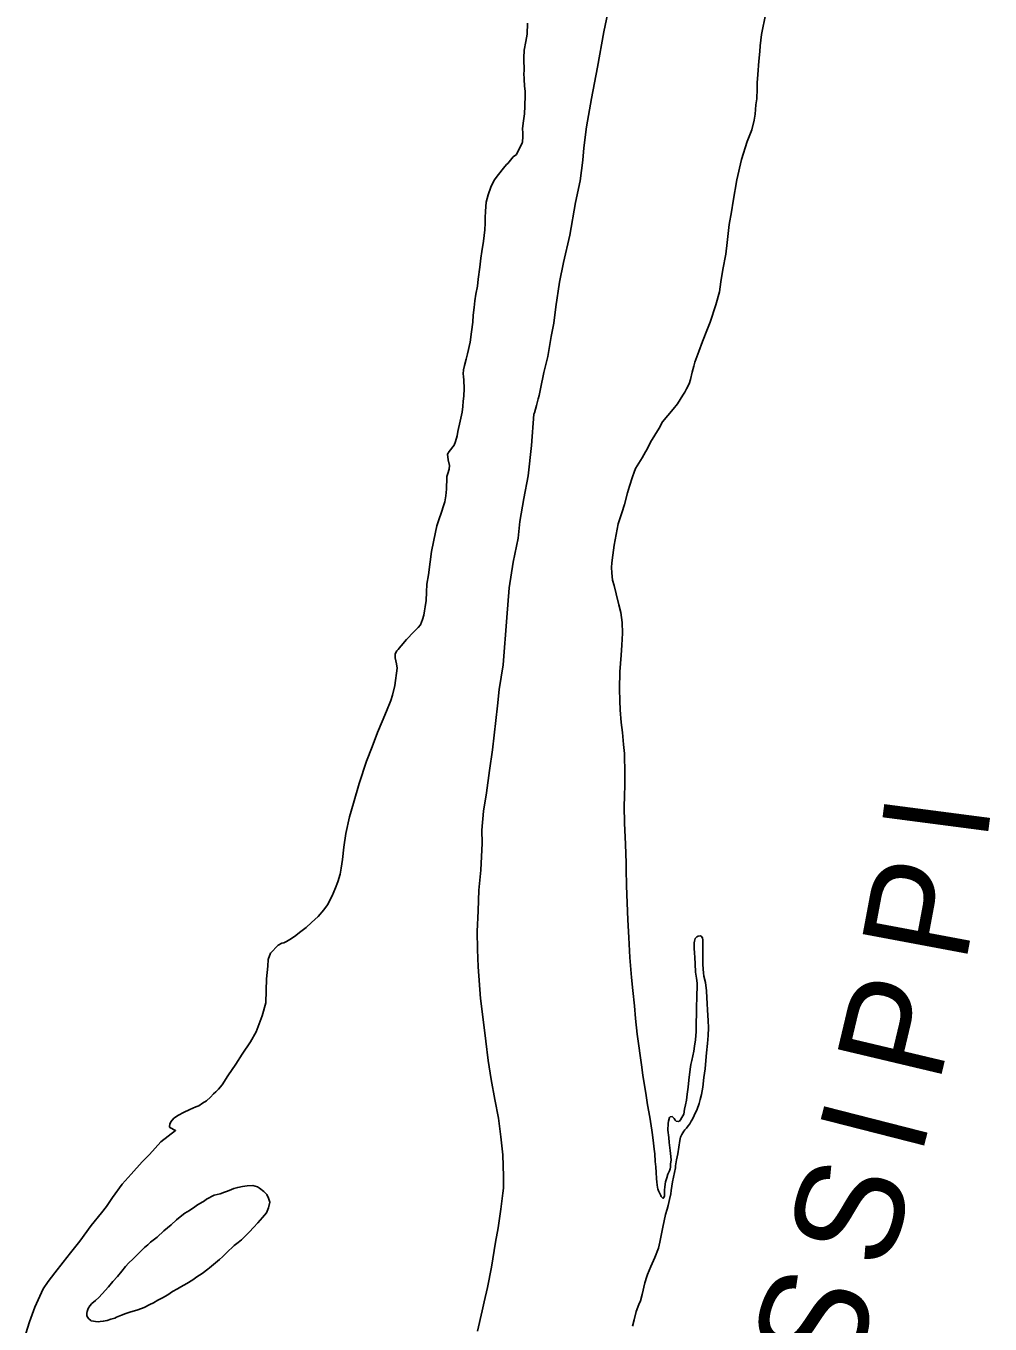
# Model space of a CAD drawing. Extents: x -939622 to -934222, y 1383701 to 1385301.
# Drawn here: x -935805.14 to -935787.97, y 1383883.08 to 1383906.21 of the extents above; entities that cross this region are included whole.
import ezdxf

# ---------------------------------------------------------------- set-up
doc = ezdxf.new("R2010")
doc.units = 0
doc.layers.add('Level 3', color=7, linetype='Continuous')
doc.layers.add('Level 9', color=7, linetype='Continuous')

msp = doc.modelspace()

# ---------------------------------------------------------------- linework, layer by layer
at = {"layer": 'Level 3'}
for points in [[(-935794.725, 1383906.673), (-935794.847, 1383906.112), (-935794.96, 1383905.481), (-935795.067, 1383904.92), (-935795.156, 1383904.414), (-935795.201, 1383904.042), (-935795.223, 1383903.821), (-935795.271, 1383903.455), (-935795.352, 1383903.067), (-935795.453, 1383902.485), (-935795.563, 1383902.002), (-935795.636, 1383901.65), (-935795.7, 1383901.208), (-935795.74, 1383900.917), (-935795.784, 1383900.681), (-935795.846, 1383900.323), (-935795.913, 1383900.041), (-935795.973, 1383899.746), (-935795.999, 1383899.628), (-935796.014, 1383899.57), (-935796.046, 1383899.449), (-935796.083, 1383899.321), (-935796.091, 1383899.299)], [(-935796.091, 1383899.299), (-935796.136, 1383898.74), (-935796.192, 1383898.199), (-935796.27, 1383897.793), (-935796.342, 1383897.385), (-935796.372, 1383897.086), (-935796.459, 1383896.659), (-935796.535, 1383896.202), (-935796.576, 1383895.671), (-935796.639, 1383894.829), (-935796.713, 1383894.388), (-935796.74, 1383894.098), (-935796.831, 1383893.316), (-935796.883, 1383892.944), (-935796.934, 1383892.551), (-935796.988, 1383892.224), (-935797.017, 1383891.883), (-935797.016, 1383891.651), (-935797.037, 1383891.169), (-935797.072, 1383890.813), (-935797.088, 1383890.448), (-935797.101, 1383890.08), (-935797.095, 1383889.755), (-935797.086, 1383889.449), (-935797.042, 1383888.884), (-935796.995, 1383888.509), (-935796.951, 1383888.125), (-935796.908, 1383887.777), (-935796.856, 1383887.438), (-935796.791, 1383887.085), (-935796.725, 1383886.75), (-935796.679, 1383886.417), (-935796.646, 1383886.099), (-935796.631, 1383885.714), (-935796.634, 1383885.506), (-935796.646, 1383885.415), (-935796.683, 1383885.128), (-935796.73, 1383884.796), (-935796.777, 1383884.544), (-935796.847, 1383884.094), (-935796.921, 1383883.733), (-935796.976, 1383883.479), (-935797.013, 1383883.315), (-935797.096, 1383882.958)]]:
    msp.add_lwpolyline(points, dxfattribs=at)
at = {"layer": 'Level 9'}
for points in [[(-935791.963, 1383906.442), (-935792.035, 1383906.06), (-935792.063, 1383905.863), (-935792.068, 1383905.761), (-935792.088, 1383905.589), (-935792.1, 1383905.35), (-935792.112, 1383905.199), (-935792.114, 1383905.091), (-935792.119, 1383904.913), (-935792.136, 1383904.807), (-935792.153, 1383904.644), (-935792.167, 1383904.535), (-935792.212, 1383904.365), (-935792.294, 1383904.157), (-935792.392, 1383903.834), (-935792.477, 1383903.472), (-935792.543, 1383903.09), (-935792.572, 1383902.903), (-935792.611, 1383902.678), (-935792.647, 1383902.358), (-935792.671, 1383902.146), (-935792.724, 1383901.876), (-935792.76, 1383901.652), (-935792.783, 1383901.477), (-935792.852, 1383901.245), (-935792.952, 1383900.937), (-935792.998, 1383900.815), (-935793.088, 1383900.589), (-935793.153, 1383900.412), (-935793.224, 1383900.222), (-935793.245, 1383900.149), (-935793.271, 1383900.043), (-935793.305, 1383899.912), (-935793.329, 1383899.836), (-935793.374, 1383899.747), (-935793.401, 1383899.689), (-935793.438, 1383899.633), (-935793.534, 1383899.479), (-935793.609, 1383899.385)], [(-935796.208, 1383906.266), (-935796.213, 1383906.07), (-935796.234, 1383905.936), (-935796.267, 1383905.782), (-935796.274, 1383905.649), (-935796.267, 1383905.402), (-935796.27, 1383905.378), (-935796.268, 1383905.261), (-935796.257, 1383905.147), (-935796.25, 1383905.045), (-935796.248, 1383904.982), (-935796.255, 1383904.783), (-935796.262, 1383904.647), (-935796.278, 1383904.526), (-935796.294, 1383904.387), (-935796.291, 1383904.306), (-935796.291, 1383904.246), (-935796.296, 1383904.146), (-935796.299, 1383904.131), (-935796.405, 1383903.925), (-935796.46, 1383903.881), (-935796.555, 1383903.766), (-935796.578, 1383903.744), (-935796.636, 1383903.678), (-935796.721, 1383903.566), (-935796.799, 1383903.467), (-935796.857, 1383903.341), (-935796.908, 1383903.204), (-935796.942, 1383903.076), (-935796.957, 1383902.913), (-935796.958, 1383902.796), (-935796.958, 1383902.699), (-935796.965, 1383902.582), (-935796.993, 1383902.379), (-935797.019, 1383902.194), (-935797.038, 1383902.076), (-935797.056, 1383901.916), (-935797.084, 1383901.701), (-935797.1, 1383901.58), (-935797.124, 1383901.435), (-935797.144, 1383901.313), (-935797.157, 1383901.199), (-935797.173, 1383901.062), (-935797.183, 1383900.933), (-935797.206, 1383900.763), (-935797.229, 1383900.582), (-935797.275, 1383900.369), (-935797.298, 1383900.278), (-935797.33, 1383900.165), (-935797.348, 1383900.086), (-935797.354, 1383900.017), (-935797.349, 1383899.966), (-935797.341, 1383899.9), (-935797.335, 1383899.756), (-935797.342, 1383899.62), (-935797.35, 1383899.526), (-935797.361, 1383899.433), (-935797.372, 1383899.333), (-935797.392, 1383899.224), (-935797.408, 1383899.169)], [(-935793.609, 1383899.385), (-935793.799, 1383899.16), (-935793.859, 1383899.044), (-935794.013, 1383898.799), (-935794.072, 1383898.67), (-935794.107, 1383898.627), (-935794.164, 1383898.52), (-935794.281, 1383898.33), (-935794.306, 1383898.26), (-935794.337, 1383898.178), (-935794.392, 1383898.014), (-935794.424, 1383897.893), (-935794.478, 1383897.689), (-935794.528, 1383897.54), (-935794.591, 1383897.343), (-935794.661, 1383896.964), (-935794.685, 1383896.783), (-935794.705, 1383896.65), (-935794.712, 1383896.563), (-935794.706, 1383896.466), (-935794.69, 1383896.337), (-935794.663, 1383896.242), (-935794.626, 1383896.095), (-935794.581, 1383895.901), (-935794.544, 1383895.761), (-935794.518, 1383895.581), (-935794.515, 1383895.391), (-935794.527, 1383895.18), (-935794.54, 1383895.002), (-935794.561, 1383894.703), (-935794.567, 1383894.402), (-935794.564, 1383894.186), (-935794.556, 1383894.026), (-935794.535, 1383893.804), (-935794.514, 1383893.624), (-935794.496, 1383893.411), (-935794.479, 1383893.249), (-935794.476, 1383893.131), (-935794.475, 1383892.999), (-935794.472, 1383892.698), (-935794.478, 1383892.484), (-935794.482, 1383892.312), (-935794.479, 1383892.008), (-935794.465, 1383891.759), (-935794.459, 1383891.633), (-935794.449, 1383891.293), (-935794.446, 1383891.187), (-935794.44, 1383890.89), (-935794.416, 1383890.288), (-935794.401, 1383889.969), (-935794.381, 1383889.612), (-935794.353, 1383889.26), (-935794.328, 1383889.026), (-935794.302, 1383888.75), (-935794.28, 1383888.525), (-935794.251, 1383888.249), (-935794.171, 1383887.661), (-935794.152, 1383887.511), (-935794.123, 1383887.34), (-935794.093, 1383887.155), (-935794.067, 1383886.987), (-935794.028, 1383886.768), (-935793.994, 1383886.54), (-935793.98, 1383886.456), (-935793.96, 1383886.303), (-935793.948, 1383886.201), (-935793.94, 1383886.117), (-935793.93, 1383885.976), (-935793.921, 1383885.883), (-935793.915, 1383885.781), (-935793.906, 1383885.676), (-935793.901, 1383885.613), (-935793.889, 1383885.517), (-935793.883, 1383885.493), (-935793.872, 1383885.454), (-935793.853, 1383885.422), (-935793.844, 1383885.395), (-935793.831, 1383885.371), (-935793.825, 1383885.356), (-935793.809, 1383885.339), (-935793.803, 1383885.33), (-935793.791, 1383885.321), (-935793.782, 1383885.33), (-935793.768, 1383885.361), (-935793.766, 1383885.397), (-935793.765, 1383885.469), (-935793.761, 1383885.527), (-935793.748, 1383885.614), (-935793.726, 1383885.69), (-935793.704, 1383885.751), (-935793.679, 1383885.812), (-935793.665, 1383885.851), (-935793.657, 1383885.879), (-935793.656, 1383885.936), (-935793.649, 1383886.005), (-935793.654, 1383886.069), (-935793.663, 1383886.177), (-935793.682, 1383886.315), (-935793.691, 1383886.405), (-935793.707, 1383886.54), (-935793.701, 1383886.654)], [(-935797.408, 1383899.169), (-935797.447, 1383898.987), (-935797.457, 1383898.909), (-935797.487, 1383898.812), (-935797.512, 1383898.745), (-935797.602, 1383898.631), (-935797.63, 1383898.582), (-935797.621, 1383898.48), (-935797.597, 1383898.381), (-935797.601, 1383898.318), (-935797.626, 1383898.242), (-935797.642, 1383898.187), (-935797.646, 1383898.118), (-935797.649, 1383898.009), (-935797.651, 1383897.961), (-935797.662, 1383897.843), (-935797.68, 1383897.734), (-935797.702, 1383897.664), (-935797.741, 1383897.552), (-935797.788, 1383897.415), (-935797.823, 1383897.309), (-935797.847, 1383897.194), (-935797.918, 1383896.848), (-935797.942, 1383896.667), (-935797.972, 1383896.434), (-935797.997, 1383896.265), (-935798.004, 1383896.123), (-935798.012, 1383895.978), (-935798.03, 1383895.861), (-935798.04, 1383895.794), (-935798.055, 1383895.715), (-935798.077, 1383895.636), (-935798.113, 1383895.545), (-935798.154, 1383895.493), (-935798.232, 1383895.415), (-935798.363, 1383895.279), (-935798.459, 1383895.168), (-935798.465, 1383895.164), (-935798.488, 1383895.134), (-935798.511, 1383895.103), (-935798.537, 1383895.078), (-935798.562, 1383895.026), (-935798.563, 1383894.954), (-935798.539, 1383894.846), (-935798.531, 1383894.771), (-935798.567, 1383894.463), (-935798.613, 1383894.29), (-935798.64, 1383894.196), (-935798.718, 1383894.004), (-935798.797, 1383893.818), (-935798.878, 1383893.626), (-935798.975, 1383893.367), (-935799.073, 1383893.112), (-935799.208, 1383892.713), (-935799.305, 1383892.367), (-935799.376, 1383892.118), (-935799.442, 1383891.821), (-935799.477, 1383891.582), (-935799.504, 1383891.359), (-935799.523, 1383891.208), (-935799.541, 1383891.102), (-935799.588, 1383890.965), (-935799.627, 1383890.853), (-935799.685, 1383890.715), (-935799.768, 1383890.553), (-935799.834, 1383890.461), (-935799.938, 1383890.347), (-935800.055, 1383890.235), (-935800.151, 1383890.151), (-935800.245, 1383890.076), (-935800.359, 1383889.991), (-935800.442, 1383889.935), (-935800.5, 1383889.897), (-935800.545, 1383889.877), (-935800.581, 1383889.867), (-935800.646, 1383889.835), (-935800.785, 1383889.69), (-935800.824, 1383889.577), (-935800.835, 1383889.457), (-935800.859, 1383889.236), (-935800.861, 1383889.025), (-935800.87, 1383888.805), (-935800.935, 1383888.575), (-935801.041, 1383888.291), (-935801.143, 1383888.111), (-935801.287, 1383887.893), (-935801.401, 1383887.712), (-935801.542, 1383887.503), (-935801.645, 1383887.347), (-935801.712, 1383887.266), (-935801.761, 1383887.223), (-935801.802, 1383887.182), (-935801.852, 1383887.127), (-935801.925, 1383887.061), (-935801.995, 1383887.017), (-935802.063, 1383886.973), (-935802.113, 1383886.954), (-935802.22, 1383886.908), (-935802.332, 1383886.854), (-935802.426, 1383886.803), (-935802.506, 1383886.752)], [(-935793.701, 1383886.654), (-935793.693, 1383886.697), (-935793.677, 1383886.766), (-935793.663, 1383886.776), (-935793.627, 1383886.78), (-935793.593, 1383886.745), (-935793.577, 1383886.718), (-935793.555, 1383886.698), (-935793.522, 1383886.69), (-935793.501, 1383886.696), (-935793.484, 1383886.715), (-935793.481, 1383886.724), (-935793.458, 1383886.764), (-935793.421, 1383886.825), (-935793.409, 1383886.913), (-935793.39, 1383886.988), (-935793.375, 1383887.073), (-935793.36, 1383887.179), (-935793.345, 1383887.306), (-935793.334, 1383887.43), (-935793.31, 1383887.623), (-935793.297, 1383887.705), (-935793.281, 1383887.777), (-935793.263, 1383887.859), (-935793.244, 1383887.944), (-935793.229, 1383888.035), (-935793.211, 1383888.15), (-935793.204, 1383888.297), (-935793.202, 1383888.436), (-935793.198, 1383888.623), (-935793.193, 1383888.752), (-935793.191, 1383888.885), (-935793.188, 1383888.975), (-935793.184, 1383889.06), (-935793.184, 1383889.156), (-935793.196, 1383889.243), (-935793.211, 1383889.354), (-935793.218, 1383889.501), (-935793.225, 1383889.615), (-935793.233, 1383889.697), (-935793.238, 1383889.775), (-935793.24, 1383889.823), (-935793.238, 1383889.877), (-935793.23, 1383889.907), (-935793.217, 1383889.953), (-935793.211, 1383889.959), (-935793.187, 1383889.981), (-935793.164, 1383889.997), (-935793.128, 1383889.998), (-935793.113, 1383889.992), (-935793.091, 1383889.966), (-935793.084, 1383889.924), (-935793.082, 1383889.876), (-935793.083, 1383889.791), (-935793.084, 1383889.728), (-935793.082, 1383889.656), (-935793.085, 1383889.565), (-935793.08, 1383889.493), (-935793.075, 1383889.406), (-935793.07, 1383889.343), (-935793.062, 1383889.283), (-935793.038, 1383889.169), (-935793.018, 1383889.019), (-935793.009, 1383888.893), (-935793.006, 1383888.797), (-935792.999, 1383888.677), (-935792.988, 1383888.493), (-935792.984, 1383888.361), (-935792.986, 1383888.223), (-935792.997, 1383888.084), (-935793.016, 1383887.915), (-935793.027, 1383887.776), (-935793.043, 1383887.631), (-935793.066, 1383887.474), (-935793.085, 1383887.304), (-935793.108, 1383887.171), (-935793.132, 1383887.083), (-935793.148, 1383887.014), (-935793.184, 1383886.913), (-935793.235, 1383886.8), (-935793.266, 1383886.736), (-935793.289, 1383886.696), (-935793.317, 1383886.653), (-935793.346, 1383886.613), (-935793.375, 1383886.573), (-935793.401, 1383886.543), (-935793.421, 1383886.518), (-935793.441, 1383886.49), (-935793.456, 1383886.463), (-935793.467, 1383886.438), (-935793.478, 1383886.414), (-935793.491, 1383886.353), (-935793.509, 1383886.235), (-935793.529, 1383886.117), (-935793.55, 1383886.008), (-935793.568, 1383885.902), (-935793.567, 1383885.869), (-935793.622, 1383885.615), (-935793.645, 1383885.464), (-935793.655, 1383885.403), (-935793.676, 1383885.303)], [(-935802.506, 1383886.752), (-935802.561, 1383886.688), (-935802.581, 1383886.645), (-935802.582, 1383886.6), (-935802.579, 1383886.585), (-935802.475, 1383886.531), (-935802.736, 1383886.33), (-935802.939, 1383886.102), (-935803.07, 1383885.974), (-935803.268, 1383885.755), (-935803.427, 1383885.573), (-935803.597, 1383885.336), (-935803.706, 1383885.176), (-935803.796, 1383885.065), (-935803.981, 1383884.837), (-935804.183, 1383884.56), (-935804.35, 1383884.353), (-935804.477, 1383884.187), (-935804.628, 1383883.996), (-935804.746, 1383883.839), (-935804.832, 1383883.707), (-935804.897, 1383883.582), (-935804.981, 1383883.381), (-935805.078, 1383883.122), (-935805.141, 1383882.915)], [(-935801.528, 1383884.391), (-935801.639, 1383884.282), (-935801.695, 1383884.235), (-935801.87, 1383884.083), (-935801.902, 1383884.058), (-935802.002, 1383883.985), (-935802.096, 1383883.923), (-935802.166, 1383883.872), (-935802.278, 1383883.803), (-935802.384, 1383883.746), (-935802.443, 1383883.711), (-935802.529, 1383883.663), (-935802.611, 1383883.603), (-935802.708, 1383883.549), (-935802.791, 1383883.508), (-935802.868, 1383883.463), (-935802.933, 1383883.431), (-935803.033, 1383883.377), (-935803.146, 1383883.338), (-935803.291, 1383883.295), (-935803.362, 1383883.271), (-935803.437, 1383883.242), (-935803.528, 1383883.203), (-935803.561, 1383883.19), (-935803.632, 1383883.167), (-935803.697, 1383883.147), (-935803.763, 1383883.133), (-935803.817, 1383883.126), (-935803.841, 1383883.122), (-935803.904, 1383883.126), (-935803.937, 1383883.131), (-935803.979, 1383883.142), (-935803.985, 1383883.145), (-935804.022, 1383883.177), (-935804.047, 1383883.206), (-935804.057, 1383883.233), (-935804.057, 1383883.257), (-935804.058, 1383883.275), (-935804.05, 1383883.306), (-935804.033, 1383883.357), (-935804.005, 1383883.406), (-935803.967, 1383883.449), (-935803.903, 1383883.502), (-935803.841, 1383883.558), (-935803.783, 1383883.623), (-935803.673, 1383883.747), (-935803.592, 1383883.843), (-935803.511, 1383883.929), (-935803.433, 1383884.025), (-935803.369, 1383884.105), (-935803.311, 1383884.173), (-935803.238, 1383884.241), (-935803.177, 1383884.3), (-935803.092, 1383884.381), (-935803.028, 1383884.449), (-935802.97, 1383884.496), (-935802.923, 1383884.54), (-935802.806, 1383884.63), (-935802.683, 1383884.742), (-935802.555, 1383884.851), (-935802.458, 1383884.939), (-935802.397, 1383884.995), (-935802.312, 1383885.057), (-935802.23, 1383885.108), (-935802.23, 1383885.105), (-935802.13, 1383885.174), (-935802.083, 1383885.205), (-935802.033, 1383885.234), (-935801.959, 1383885.281), (-935801.927, 1383885.306), (-935801.788, 1383885.377)], [(-935801.788, 1383885.377), (-935801.684, 1383885.404), (-935801.604, 1383885.43), (-935801.568, 1383885.443), (-935801.524, 1383885.463), (-935801.441, 1383885.498), (-935801.367, 1383885.518), (-935801.283, 1383885.536), (-935801.2, 1383885.544), (-935801.101, 1383885.55), (-935801.019, 1383885.528), (-935800.983, 1383885.502), (-935800.906, 1383885.447), (-935800.85, 1383885.392), (-935800.818, 1383885.324), (-935800.798, 1383885.252), (-935800.822, 1383885.152), (-935800.859, 1383885.066), (-935800.928, 1383884.983), (-935801.009, 1383884.884), (-935801.085, 1383884.804), (-935801.158, 1383884.727), (-935801.245, 1383884.64), (-935801.303, 1383884.584), (-935801.362, 1383884.537), (-935801.432, 1383884.481), (-935801.476, 1383884.443), (-935801.528, 1383884.391)], [(-935793.676, 1383885.303), (-935793.7, 1383885.194), (-935793.719, 1383885.127), (-935793.746, 1383885.033), (-935793.796, 1383884.806), (-935793.846, 1383884.543), (-935793.872, 1383884.433), (-935793.939, 1383884.266), (-935794.007, 1383884.11), (-935794.068, 1383883.967), (-935794.082, 1383883.931), (-935794.115, 1383883.815), (-935794.163, 1383883.606), (-935794.192, 1383883.497), (-935794.223, 1383883.43), (-935794.268, 1383883.308), (-935794.308, 1383883.159), (-935794.335, 1383883.044)]]:
    msp.add_lwpolyline(points, dxfattribs=at)

# ---------------------------------------------------------------- texts
for s, rotation, p in [('I', 82.556, (-935788.027, 1383891.634)), ('P', 79.3778, (-935788.405, 1383889.476)), ('P', 76.6438, (-935788.876, 1383887.337)), ('I', 75.6822, (-935789.197, 1383886.036)), ('S', 73.4612, (-935789.801, 1383884.004)), ('S', 70.4715, (-935790.496, 1383882.001))]:
    msp.add_text(s, height=1.901, rotation=rotation, dxfattribs=at).set_placement(p)

doc.saveas('drawing.dxf')
